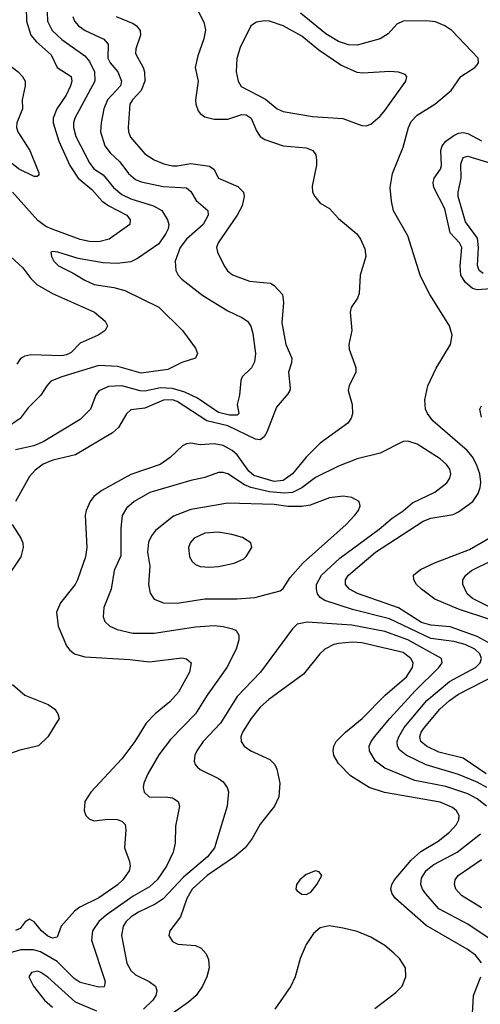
# Model space of a CAD drawing. Header units: inches. Extents: x 1308407 to 1441228, y 959628 to 1036311.
# Tile 413 of 656: x 1370307 to 1372304, y 1025552 to 1029816. Entities that reach past the tile are written whole.
import ezdxf

# ---------------------------------------------------------------- set-up
doc = ezdxf.new("R2010")
doc.units = ezdxf.units.IN
doc.header["$MEASUREMENT"] = 0
doc.layers.add('B3072', color=7, linetype='Continuous')

msp = doc.modelspace()

# ---------------------------------------------------------------- linework, layer by layer
at = {"layer": 'B3072', "color": 5}
for points, elevation in [([(1370426.1, 1029850), (1370428.2, 1029810), (1370448.4, 1029770), (1370490, 1029731.1), (1370590, 1029660.1), (1370610, 1029634.8), (1370631.2, 1029590), (1370633.7, 1029550), (1370546.8, 1029390), (1370541.3, 1029370), (1370541.4, 1029350), (1370551.5, 1029310), (1370610, 1029196.5), (1370629.5, 1029170), (1370670, 1029144), (1370714.6, 1029090), (1370750, 1029059.1), (1370790, 1029041.1), (1370887.6, 1029010), (1370924.4, 1028990), (1370948.2, 1028950), (1370954.2, 1028930), (1370950.9, 1028910), (1370941.2, 1028890), (1370910, 1028845), (1370818.5, 1028781.5), (1370790, 1028768.3), (1370730, 1028760.2), (1370670, 1028763.2), (1370561.3, 1028781.3), (1370473.2, 1028810), (1370450, 1028812.8), (1370442.8, 1028810), (1370444.9, 1028790), (1370455.8, 1028770), (1370475.8, 1028750), (1370538.9, 1028718.9), (1370590, 1028687.6), (1370630.7, 1028670), (1370716.1, 1028656.1), (1370763.3, 1028643.4), (1370911.2, 1028571.2), (1371012.9, 1028470), (1371070, 1028393), (1371078, 1028370), (1371070, 1028349.7), (1371010, 1028332), (1370950, 1028300.8), (1370834.4, 1028285.6), (1370733.5, 1028313.5), (1370650, 1028319.2), (1370490.3, 1028270), (1370443.1, 1028250), (1370424.6, 1028230), (1370399.6, 1028190), (1370344.7, 1028135.3), (1370310, 1028088.7), (1370250, 1028047.9)], 2540), ([(1370335.8, 1029870), (1370336.8, 1029810), (1370355.4, 1029750), (1370380.1, 1029720.1), (1370444.4, 1029664.4), (1370470.1, 1029610), (1370530.1, 1029570), (1370533.7, 1029550), (1370527.3, 1029530), (1370509.1, 1029490), (1370467.9, 1029430), (1370453.3, 1029390), (1370452.3, 1029370), (1370477.9, 1029290), (1370524.2, 1029184.2), (1370560.3, 1029130), (1370620.4, 1029080.4), (1370665.3, 1029030), (1370693.7, 1029010), (1370771.4, 1028970), (1370786.7, 1028950), (1370785.2, 1028930), (1370694.8, 1028865.2), (1370650, 1028854.4), (1370610, 1028855.6), (1370570, 1028863.9), (1370448.7, 1028908.7), (1370421.1, 1028921.1), (1370385.9, 1028945.9), (1370276.9, 1029070)], 2520), ([(1371071.9, 1029870), (1371106.3, 1029806.3), (1371113.2, 1029773.2), (1371106.1, 1029733.9), (1371079.7, 1029660.3), (1371068.1, 1029610), (1371081.9, 1029550), (1371069.3, 1029470), (1371071.2, 1029450), (1371081.6, 1029421.6), (1371089.5, 1029409.5), (1371110, 1029395.9), (1371150, 1029385.4), (1371210, 1029386.1), (1371270, 1029405.6), (1371290, 1029403.9), (1371310.6, 1029390), (1371334.5, 1029334.5), (1371350, 1029310.2), (1371370, 1029298), (1371450, 1029269.5), (1371550, 1029260.9), (1371578, 1029250), (1371591.5, 1029231.5), (1371594.3, 1029210), (1371593.9, 1029186.1), (1371574.7, 1029094.7), (1371577.2, 1029070), (1371586.7, 1029050), (1371610, 1029021.1), (1371650, 1028998.7), (1371690, 1028955.8), (1371769.1, 1028889.1), (1371785.2, 1028865.3), (1371803.2, 1028823.2), (1371808, 1028790), (1371783.2, 1028710), (1371779.6, 1028630), (1371771.6, 1028610), (1371744.7, 1028570), (1371740.7, 1028550), (1371747.5, 1028470), (1371734.7, 1028410), (1371736.3, 1028390), (1371765.2, 1028310), (1371764.8, 1028290), (1371735.4, 1028230), (1371732, 1028210), (1371748.5, 1028150), (1371750.2, 1028109.8), (1371744.2, 1028090), (1371730.7, 1028069.3), (1371610, 1027982.3), (1371550, 1027921.4), (1371489.6, 1027850), (1371450, 1027820.6), (1371410, 1027815.6), (1371322.1, 1027842.1), (1371300.3, 1027860.3), (1371250, 1027931.9), (1371228.1, 1027950), (1371190, 1027971.5), (1371150, 1027978.6), (1371090, 1027974.8), (1371050, 1027982.6), (1371030, 1027979.5), (1371014, 1027970), (1370960.2, 1027919.8), (1370916.1, 1027890), (1370790, 1027845.9), (1370663.6, 1027776.4), (1370629.2, 1027750.8), (1370613.5, 1027730), (1370595, 1027690), (1370591, 1027670), (1370598.5, 1027530), (1370592.7, 1027490), (1370558.5, 1027390), (1370547.5, 1027370), (1370483.8, 1027290), (1370467.8, 1027250), (1370474, 1027190), (1370510, 1027104.6), (1370525, 1027085), (1370544.9, 1027070), (1370590, 1027057.2), (1370785.3, 1027045.3), (1370870, 1027034.4), (1371010, 1027051.7), (1371030, 1027047.6), (1371050.2, 1027030), (1371044.1, 1026990), (1370995.8, 1026904.2), (1370958.2, 1026861.8), (1370894.5, 1026810), (1370855.4, 1026770), (1370806, 1026690), (1370750, 1026615.5), (1370616.5, 1026470), (1370590.2, 1026430), (1370586.4, 1026390), (1370593.8, 1026370), (1370610, 1026352.8), (1370630, 1026346.8), (1370690, 1026353.6), (1370730, 1026352.6), (1370750, 1026345.3), (1370765.3, 1026330), (1370767.7, 1026307.7), (1370762, 1026230), (1370783.8, 1026170), (1370786.7, 1026150), (1370782.5, 1026130), (1370755, 1026090), (1370730, 1026067.7), (1370650, 1026013.4), (1370568.2, 1025971.8), (1370544.8, 1025955.2), (1370487, 1025890), (1370470, 1025842), (1370450, 1025838.2), (1370430, 1025846.9), (1370401.6, 1025870), (1370370, 1025908.9), (1370350, 1025920.9), (1370331.7, 1025908.3), (1370310, 1025880.3), (1370290, 1025871.8)], 2620), ([(1372353.9, 1027110), (1372290, 1027144.6), (1372173.7, 1027186.3), (1372090, 1027193.5), (1372050, 1027205.9), (1371950, 1027269.2), (1371771.6, 1027331.6), (1371737.7, 1027350), (1371720.2, 1027370), (1371720.6, 1027390), (1371732.5, 1027410), (1371850, 1027510.1), (1372056.1, 1027643.9), (1372090, 1027656.8), (1372186.8, 1027673.2), (1372210, 1027684.1), (1372271.3, 1027730), (1372295.5, 1027764.5), (1372303.9, 1027790), (1372306.1, 1027813.9), (1372301.7, 1027850), (1372287.9, 1027890), (1372270, 1027923), (1372246.9, 1027950), (1372098.7, 1028078.7), (1372074.8, 1028110), (1372067.3, 1028130), (1372063.4, 1028170), (1372076.7, 1028230), (1372113.1, 1028306.9), (1372175.1, 1028410), (1372182.8, 1028450), (1372170.8, 1028490), (1372085.4, 1028625.4), (1372045, 1028705), (1371990, 1028879.6), (1371928.2, 1028988.2), (1371918.9, 1029030), (1371913.7, 1029090), (1371923.8, 1029150), (1371970, 1029264.2), (1371993, 1029350), (1372004.8, 1029375.2), (1372030, 1029402.6), (1372107.1, 1029450), (1372177.3, 1029510), (1372219.7, 1029570), (1372280.7, 1029610), (1372290, 1029620.5), (1372296.9, 1029630), (1372294.7, 1029650), (1372180.3, 1029770), (1372150.4, 1029790.4), (1372110, 1029806.6), (1372070, 1029811), (1371969.5, 1029810.5), (1371942.8, 1029797.2), (1371904.4, 1029755.6), (1371870, 1029733.3), (1371770, 1029705.4), (1371733, 1029707), (1371690, 1029722.3), (1371634.6, 1029754.6), (1371525.2, 1029845.2)], 2620), ([(1370139.2, 1029830), (1370144, 1029790), (1370208.6, 1029668.6), (1370226.7, 1029646.7), (1370301.3, 1029590), (1370319.8, 1029570), (1370330.7, 1029550), (1370330.6, 1029530), (1370317.9, 1029470), (1370319.6, 1029430), (1370295, 1029370), (1370293.8, 1029350), (1370299.6, 1029330), (1370350.9, 1029250), (1370390, 1029152.9), (1370390, 1029142.7), (1370382.8, 1029137.2), (1370370, 1029137.3), (1370302, 1029170), (1370150, 1029292.4), (1370050, 1029386.8), (1370000, 1029422.8)], 2480), ([(1370726, 1029830), (1370799.3, 1029799.3), (1370813.8, 1029790), (1370829.4, 1029769.4), (1370831.8, 1029750), (1370810.7, 1029690), (1370808.9, 1029670), (1370842.2, 1029610), (1370848.9, 1029590), (1370850.1, 1029550), (1370834.8, 1029510), (1370797, 1029470), (1370785.2, 1029450), (1370777.8, 1029350), (1370779.2, 1029330), (1370788, 1029308), (1370850, 1029236), (1370890, 1029210.1), (1370932.3, 1029192.3), (1370970, 1029183.6), (1370990, 1029183), (1371050, 1029193.6), (1371130, 1029181.9), (1371149.5, 1029169.5), (1371170, 1029129.3), (1371253.5, 1029093.5), (1371277.2, 1029070), (1371280.6, 1029050), (1371271.8, 1029010), (1371250.1, 1028970), (1371167.6, 1028850), (1371161.2, 1028830), (1371164.7, 1028810), (1371194.2, 1028750), (1371209, 1028729), (1371230, 1028711.3), (1371304.2, 1028684.2), (1371394.7, 1028674.7), (1371410, 1028665.7), (1371446.8, 1028626.8), (1371451.5, 1028591.5), (1371443.4, 1028503.4), (1371461.7, 1028410), (1371486.6, 1028350), (1371485.5, 1028330), (1371472.2, 1028290), (1371479.8, 1028220.2), (1371479, 1028210), (1371470, 1028196), (1371421.4, 1028138.6), (1371378.8, 1028030), (1371366.8, 1028010), (1371350, 1027996.5), (1371330, 1027999.5), (1371210, 1028057.5), (1371118.7, 1028078.7), (1370990, 1028162.8), (1370970, 1028169.4), (1370930.9, 1028169.1), (1370850, 1028134.4), (1370790, 1028126.6), (1370770.6, 1028109.4), (1370735.5, 1028050), (1370710, 1028027), (1370550, 1027931.6), (1370451.5, 1027908.5), (1370410, 1027891.4), (1370375.1, 1027864.9), (1370350, 1027838.2), (1370289.4, 1027730)], 2580), ([(1370538.6, 1029830), (1370545.6, 1029810), (1370562.5, 1029790), (1370591.3, 1029770), (1370671.6, 1029731.6), (1370690.6, 1029710.6), (1370690.1, 1029650), (1370700.1, 1029630), (1370732.6, 1029590), (1370749.5, 1029550), (1370745, 1029530), (1370688, 1029470), (1370672.3, 1029430), (1370660.4, 1029370), (1370658, 1029330), (1370677, 1029270), (1370699.3, 1029239.3), (1370741.4, 1029201.4), (1370779.5, 1029150), (1370810, 1029124.7), (1370834.7, 1029114.7), (1370930, 1029094.3), (1371030, 1029088.7), (1371050, 1029072.4), (1371072.9, 1029032.9), (1371122.6, 1028990), (1371124.8, 1028970), (1371102.2, 1028930), (1371030, 1028865.2), (1371002.7, 1028830), (1370982.2, 1028770), (1370984.9, 1028730), (1370993.8, 1028710), (1371010, 1028692.7), (1371102.1, 1028622.1), (1371210, 1028555.2), (1371270, 1028526.9), (1371294.6, 1028510), (1371309.3, 1028489.3), (1371317.7, 1028457.7), (1371330.2, 1028370), (1371325.8, 1028334.2), (1371312.1, 1028307.9), (1371272.4, 1028270), (1371266.1, 1028253.9), (1371260.2, 1028190), (1371250.2, 1028150), (1371257.3, 1028110), (1371250, 1028104.1), (1371216.4, 1028103.6), (1371170, 1028114.5), (1371077.7, 1028177.7), (1371023.6, 1028203.6), (1370970, 1028219.5), (1370918.5, 1028221.5), (1370850, 1028207.9), (1370830, 1028209.2), (1370750, 1028230.3), (1370692, 1028228), (1370650.7, 1028209.3), (1370637.8, 1028190), (1370615, 1028130), (1370570, 1028084.1), (1370410, 1027988.3), (1370368.5, 1027970), (1370290, 1027953.9)], 2560), ([(1372350, 1028650.3), (1372290, 1028645.9), (1372270, 1028652.4), (1372238.8, 1028678.8), (1372220.5, 1028710), (1372217.3, 1028750), (1372224.3, 1028830), (1372214.5, 1028850), (1372173.7, 1028893.7), (1372150, 1028997.8), (1372102.2, 1029090), (1372099.6, 1029110), (1372104.2, 1029130), (1372131.4, 1029168.6), (1372135.7, 1029184.3), (1372133.3, 1029250), (1372138.5, 1029270), (1372154.2, 1029290), (1372190, 1029314.9), (1372210, 1029324.7), (1372230, 1029328.1), (1372250, 1029323.8), (1372310, 1029291.4)], 2580), ([(1372317.3, 1028717.3), (1372299.4, 1028730), (1372291.7, 1028751.7), (1372296.5, 1028830), (1372291.5, 1028870), (1372240.7, 1028940.7), (1372209, 1029050), (1372207.8, 1029070), (1372221.8, 1029130), (1372219.7, 1029190), (1372230, 1029219), (1372250, 1029224.7), (1372350, 1029194.6)], 2560), ([(1370269.1, 1028789.1), (1370321.1, 1028741.1), (1370355.8, 1028695.8), (1370382, 1028670), (1370449.2, 1028630), (1370632, 1028550), (1370677.6, 1028510), (1370688.2, 1028490), (1370678, 1028470), (1370648, 1028450), (1370570, 1028414.8), (1370530, 1028375.5), (1370510, 1028364.7), (1370490, 1028361.1), (1370355.7, 1028364.3), (1370330, 1028359.1), (1370311.6, 1028348.4), (1370295.7, 1028324.3)], 2520), ([(1372310, 1028094.7), (1372302.8, 1028130), (1372310, 1028144.4)], 2580), ([(1372332.5, 1026490), (1372290, 1026513.8), (1372210, 1026547.5), (1372070, 1026588.2), (1371982.6, 1026630), (1371953.5, 1026653.5), (1371945, 1026670), (1371944.5, 1026690), (1371950.8, 1026710), (1371973.5, 1026750), (1372071.8, 1026868.2), (1372170, 1026949.3), (1372283.2, 1027010), (1372303.2, 1027030), (1372309.3, 1027050), (1372301.6, 1027070), (1372280.8, 1027090), (1372238.9, 1027110), (1372190, 1027123.2), (1372090, 1027136.7), (1371910, 1027220.8), (1371750, 1027261.7), (1371630, 1027300.2), (1371610, 1027313.6), (1371599.2, 1027330), (1371593.8, 1027350), (1371594.1, 1027370), (1371615.6, 1027410), (1371695.8, 1027484.1), (1371865.7, 1027610), (1371922.5, 1027657.5), (1371970, 1027688.4), (1372010, 1027723.1), (1372106.6, 1027770), (1372158.5, 1027810), (1372172.8, 1027830), (1372176.8, 1027850), (1372171.7, 1027870), (1372158.2, 1027890), (1372130, 1027913.8), (1372030, 1027977.8), (1371990, 1027991.1), (1371970, 1027989.7), (1371870, 1027939.2), (1371770, 1027913.8), (1371690, 1027883.2), (1371590, 1027833.9), (1371530.8, 1027789.2), (1371490, 1027768.7), (1371454.2, 1027765.8), (1371390, 1027771.6), (1371310.2, 1027790.2), (1371281.6, 1027801.6), (1371210, 1027849.1), (1371190, 1027855), (1371170, 1027854.6), (1371110, 1027833.8), (1371050, 1027820.5), (1370871.6, 1027768.4), (1370804, 1027730), (1370770, 1027701), (1370751.6, 1027668.4), (1370745.6, 1027614.4), (1370746.1, 1027493.9), (1370717.1, 1027430), (1370704.6, 1027350), (1370672.9, 1027270), (1370669.1, 1027230), (1370676.5, 1027210), (1370698.7, 1027190), (1370730, 1027175), (1370798.5, 1027158.5), (1370890, 1027158.9), (1371070, 1027187.1), (1371150, 1027192.2), (1371190, 1027188.6), (1371230, 1027178.4), (1371245.3, 1027170), (1371256.9, 1027150), (1371257.8, 1027130), (1371246, 1027090), (1371205.4, 1027010), (1371120.5, 1026890), (1371070.2, 1026810), (1370961.7, 1026698.3), (1370910, 1026632.8), (1370862.6, 1026550), (1370845.8, 1026510), (1370843.2, 1026490), (1370847.6, 1026470), (1370868.4, 1026450), (1370950, 1026449.3), (1370970, 1026445.2), (1370994, 1026430), (1371000.2, 1026410), (1370982.8, 1026322.8), (1370980.8, 1026250), (1370972.9, 1026210), (1370944.6, 1026150), (1370903.9, 1026090), (1370870, 1026061), (1370799.8, 1026020.2), (1370682, 1025938), (1370650.7, 1025910), (1370622.8, 1025870), (1370618.9, 1025830), (1370678.4, 1025650), (1370673.5, 1025626.5), (1370650, 1025625.5), (1370570, 1025645.9), (1370543.9, 1025663.9), (1370470, 1025736.7), (1370398.4, 1025778.4), (1370367.7, 1025787.7), (1370312.7, 1025787.3), (1370270, 1025775.5)], 2640), ([(1370274.3, 1027630), (1370312.4, 1027570), (1370320.5, 1027550), (1370321.9, 1027530), (1370312.9, 1027490), (1370250, 1027396.9)], 2580), ([(1372350, 1027216.4), (1372210, 1027262.6), (1372106.8, 1027306.8), (1372048.7, 1027350), (1372028.1, 1027370), (1372015.7, 1027390), (1372015, 1027410), (1372044.5, 1027435.5), (1372110, 1027465.5), (1372257.9, 1027522.1), (1372384.5, 1027595.5)], 2580), ([(1372363.6, 1027263.6), (1372269.8, 1027310), (1372247.9, 1027330), (1372228.6, 1027370), (1372228.5, 1027390), (1372242, 1027410), (1372266.8, 1027430), (1372442.1, 1027517.9)], 2560), ([(1372330.4, 1026410), (1372290, 1026441.5), (1372250, 1026462.7), (1372154.5, 1026494.5), (1372020.9, 1026520.9), (1371890, 1026573.9), (1371850, 1026604.2), (1371824.3, 1026650), (1371822.7, 1026670), (1371830.6, 1026690), (1371845.7, 1026710), (1371911.4, 1026790), (1372021.7, 1026910), (1372124.5, 1027010), (1372139, 1027030), (1372135.8, 1027050), (1371990.5, 1027130), (1371890, 1027167), (1371746.8, 1027193.2), (1371553.9, 1027206.1), (1371510, 1027198.7), (1371490, 1027177.6), (1371351, 1026990), (1371250, 1026884.5), (1371178.4, 1026770), (1371103.2, 1026690), (1371075, 1026650), (1371066.5, 1026630), (1371064, 1026604), (1371067.7, 1026590), (1371078, 1026578), (1371090, 1026568), (1371170, 1026530.2), (1371190, 1026514.6), (1371207.4, 1026490), (1371212, 1026472), (1371207.3, 1026410), (1371152.1, 1026230), (1371122.2, 1026190), (1371017.4, 1026102.6), (1370930, 1026008.4), (1370895.4, 1025984.6), (1370822.2, 1025950), (1370790.2, 1025930), (1370768.6, 1025910), (1370755.8, 1025890), (1370749.4, 1025850), (1370772.1, 1025730), (1370790, 1025697.4), (1370810, 1025678.6), (1370868.4, 1025650), (1370896.4, 1025630), (1370902.3, 1025610), (1370897.6, 1025590), (1370885, 1025570), (1370843.7, 1025530)], 2660), ([(1372310, 1025731.1), (1372283.7, 1025763.7), (1372247.1, 1025790), (1372070, 1025893.1), (1371936.5, 1026010), (1371922, 1026030), (1371916.1, 1026050), (1371921.1, 1026070), (1371932.7, 1026090), (1372004, 1026176), (1372046.8, 1026213.2), (1372121.3, 1026258.7), (1372170, 1026296.8), (1372200.6, 1026330), (1372211.3, 1026350), (1372212.9, 1026370), (1372201.5, 1026390), (1372183.5, 1026403.5), (1372130, 1026426.9), (1371889.6, 1026469.6), (1371822.3, 1026490), (1371741.2, 1026541.2), (1371690, 1026595.1), (1371669.3, 1026629.3), (1371666, 1026650), (1371669.1, 1026670), (1371679.8, 1026690), (1371719.4, 1026730), (1371792, 1026790), (1371891.3, 1026890), (1371984, 1026970), (1372010.9, 1027010), (1372012.6, 1027030), (1372003.2, 1027050), (1371970, 1027075), (1371790, 1027117.5), (1371750, 1027119.9), (1371690, 1027115), (1371668.8, 1027110), (1371630.2, 1027090), (1371609.2, 1027070), (1371538.2, 1026981.8), (1371387.5, 1026872.5), (1371350, 1026839.1), (1371310.8, 1026790), (1371273.4, 1026730), (1371266.8, 1026710), (1371267.1, 1026690), (1371280.3, 1026670), (1371309.5, 1026649.5), (1371391.7, 1026611.7), (1371413.4, 1026590), (1371422.3, 1026570), (1371435.2, 1026510), (1371431.6, 1026450), (1371411.6, 1026410), (1371350, 1026331.2), (1371315.3, 1026270), (1371285.1, 1026230), (1371238.1, 1026190), (1371119.6, 1026110), (1371054.8, 1026050), (1371031.4, 1026010), (1371004.7, 1025930), (1370958, 1025870), (1370953.7, 1025850), (1370970, 1025824.2), (1370992.4, 1025812.4), (1371070, 1025806.9), (1371094, 1025794), (1371115.2, 1025770), (1371125.6, 1025745.6), (1371129.3, 1025710), (1371118.2, 1025670), (1371099.4, 1025630), (1371072.9, 1025590), (1371039.2, 1025560.8), (1370870, 1025440.8)], 2680), ([(1372329.4, 1026550), (1372230, 1026617.1), (1372123.9, 1026643.9), (1372071.3, 1026670), (1372046.7, 1026690), (1372041.8, 1026710), (1372048.6, 1026730), (1372062.3, 1026750), (1372129, 1026830), (1372170, 1026867.5), (1372210, 1026894.4), (1372370, 1026976.7)], 2620), ([(1370276.5, 1026936.5), (1370330.4, 1026890.4), (1370430.4, 1026850), (1370459.5, 1026830), (1370473, 1026810), (1370479.3, 1026790), (1370430.2, 1026709.8), (1370388.9, 1026671.1), (1370307.7, 1026652.2), (1370247.7, 1026630)], 2580), ([(1372381.7, 1025810), (1372250, 1025899), (1372124.8, 1025964.8), (1372068.4, 1026030), (1372053.6, 1026050), (1372046.5, 1026070), (1372050, 1026098), (1372070, 1026131.3), (1372103, 1026157), (1372203.7, 1026210), (1372305.4, 1026290)], 2660), ([(1372310, 1025969.9), (1372222.5, 1026022.5), (1372197.7, 1026050), (1372192.4, 1026070), (1372195.3, 1026090), (1372208.9, 1026110), (1372310, 1026178.4)], 2640), ([(1371846.8, 1025533.2), (1371937.9, 1025602.1), (1371965.6, 1025630), (1371982, 1025670), (1371979.4, 1025710), (1371953.7, 1025750), (1371930, 1025772.8), (1371890, 1025805.6), (1371830, 1025842.7), (1371770, 1025867.5), (1371710, 1025881.1), (1371648.8, 1025891.2), (1371610, 1025882.9), (1371581.1, 1025858.9), (1371548.9, 1025810), (1371523.2, 1025750), (1371501.8, 1025670), (1371483.6, 1025630), (1371413.8, 1025530)], 2720), ([(1370641.5, 1025521.5), (1370550, 1025561.1), (1370430, 1025669), (1370399.6, 1025690), (1370385.5, 1025694.5), (1370358.8, 1025690), (1370346.7, 1025670), (1370367.7, 1025630), (1370414.5, 1025570), (1370450, 1025539.4)], 2660), ([(1372350, 1024960.3), (1372250, 1025009.2), (1372204.8, 1025024.8), (1372130, 1025065), (1372050, 1025082.1), (1372021.7, 1025101.7), (1371999.9, 1025130), (1371990.3, 1025170), (1371996.6, 1025230), (1371986.9, 1025310), (1371990, 1025330.3), (1372010, 1025350.9), (1372030, 1025354.2), (1372110, 1025351.3), (1372150, 1025365.9), (1372207.1, 1025432.9), (1372247.9, 1025470), (1372262.9, 1025490), (1372269.8, 1025510), (1372274.8, 1025590), (1372306, 1025670)], 2680)]:
    msp.add_lwpolyline(points, dxfattribs=dict(at, elevation=elevation))
for points, elevation in [([(1371368.4, 1029811.6), (1371334.2, 1029805.8), (1371310.2, 1029789.8), (1371263.8, 1029696.2), (1371249, 1029649), (1371246, 1029590), (1371254, 1029550), (1371267.1, 1029527.1), (1371372.4, 1029472.4), (1371423.6, 1029430), (1371450, 1029419.4), (1371576.9, 1029396.9), (1371707.8, 1029387.8), (1371790, 1029357.6), (1371810, 1029357), (1371830, 1029364.2), (1371870, 1029398.9), (1371890, 1029423.1), (1371980.7, 1029550), (1371986, 1029570), (1371978.7, 1029578.7), (1371949.6, 1029589.6), (1371911.9, 1029591.9), (1371795.3, 1029584.7), (1371770, 1029587.4), (1371699.7, 1029619.7), (1371604.5, 1029684.5), (1371530, 1029744.9), (1371450, 1029790.5), (1371390.2, 1029809.8)], 2640), ([(1371710, 1027752.7), (1371650, 1027745.7), (1371566, 1027714), (1371530, 1027707.7), (1371470, 1027707.7), (1371410, 1027716.8), (1371210, 1027722.6), (1371050, 1027694.7), (1370974.7, 1027665.3), (1370896.5, 1027603.5), (1370878.9, 1027581.1), (1370866.1, 1027553.9), (1370861.2, 1027510), (1370871.6, 1027450), (1370865.8, 1027370), (1370872.7, 1027332.7), (1370890, 1027306.3), (1370930.8, 1027290.8), (1370990, 1027288.8), (1371110, 1027307.6), (1371250, 1027307.8), (1371326.4, 1027313.6), (1371437, 1027343), (1371450, 1027353), (1371480, 1027400), (1371535.8, 1027464.2), (1371722.8, 1027630), (1371760.9, 1027670), (1371775.6, 1027690), (1371783.1, 1027710), (1371778.7, 1027730), (1371746.7, 1027746.7)], 2660), ([(1371170, 1027596.1), (1371110, 1027592.5), (1371063.2, 1027570), (1371046, 1027550), (1371038.6, 1027530), (1371043.6, 1027490), (1371055.8, 1027470), (1371070, 1027457), (1371090, 1027448.1), (1371130, 1027444.7), (1371170, 1027447.6), (1371237.7, 1027462.3), (1371278.6, 1027481.4), (1371290, 1027490.6), (1371314.5, 1027530), (1371309.3, 1027550), (1371272.9, 1027572.9), (1371227.1, 1027587.1)], 2680), ([(1371590, 1026129.2), (1371550, 1026114.5), (1371522, 1026090), (1371507.7, 1026070), (1371504, 1026050), (1371510, 1026042.8), (1371530, 1026028), (1371550, 1026027.7), (1371570, 1026037.3), (1371596.2, 1026070), (1371617.2, 1026110), (1371605.2, 1026125.2)], 2720)]:
    msp.add_lwpolyline(points, close=True, dxfattribs=dict(at, elevation=elevation))

doc.saveas('drawing.dxf')
